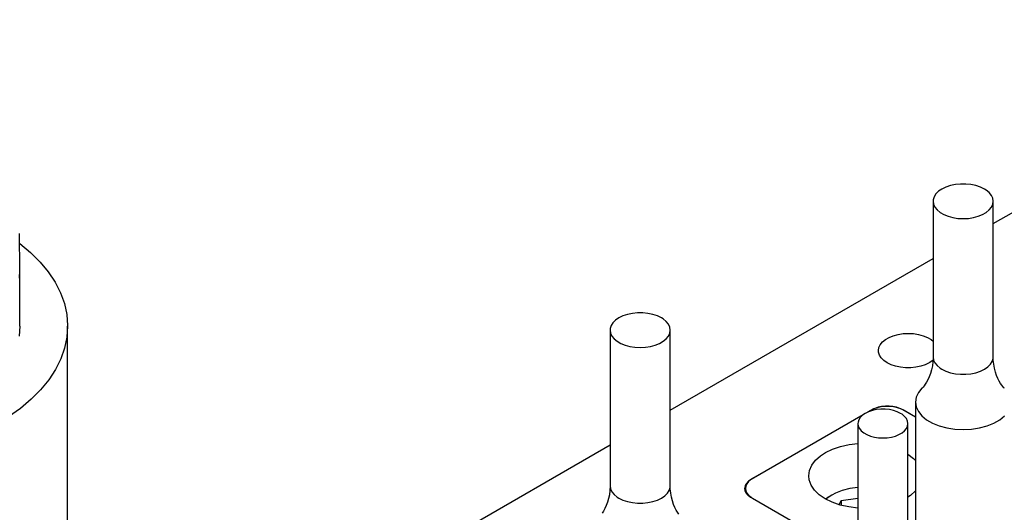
# Model space of a CAD drawing. Header units: inches. Extents: x 3 to 289, y 4 to 291.
# Tile 479 of 634: x 69.7 to 74.86, y 280.63 to 283.22. Entities that reach past the tile are written whole.
import ezdxf

# ---------------------------------------------------------------- set-up
doc = ezdxf.new("R2010")
doc.units = ezdxf.units.IN
doc.header["$LTSCALE"] = 0.5
doc.header["$MEASUREMENT"] = 0
doc.layers.add('STR_INS', color=8, linetype='Continuous')

msp = doc.modelspace()

# ---------------------------------------------------------------- linework, layer by layer
at = {"layer": 'STR_INS', "color": 132, "linetype": 'Continuous'}
for p, q in [((74.8025, 282.1469), (76.655, 283.2164)), ((73.109, 281.1692), (74.4875, 281.965)), ((74.21, 281.5122), (74.2215, 281.5265)), ((74.2215, 281.5265), (74.2372, 281.5393)), ((74.2372, 281.5393), (74.2564, 281.5505)), ((74.2564, 281.5505), (74.2787, 281.5595)), ((74.2787, 281.5595), (74.3034, 281.5661)), ((74.3034, 281.5661), (74.3297, 281.5702)), ((74.3297, 281.5702), (74.3569, 281.5716)), ((74.3569, 281.5716), (74.384, 281.5702)), ((74.384, 281.5702), (74.4103, 281.5661)), ((74.4103, 281.5661), (74.435, 281.5595)), ((74.435, 281.5595), (74.4573, 281.5505)), ((74.4573, 281.5505), (74.4766, 281.5393)), ((74.4766, 281.5393), (74.4875, 281.5308)), ((74.2006, 281.4814), (74.203, 281.497)), ((74.2012, 281.4735), (74.2006, 281.4814)), ((74.2059, 281.458), (74.2012, 281.4735)), ((74.203, 281.497), (74.21, 281.5122)), ((74.2152, 281.4432), (74.2059, 281.458)), ((74.2289, 281.4296), (74.2152, 281.4432)), ((74.2464, 281.4176), (74.2289, 281.4296)), ((74.4869, 281.4314), (74.4699, 281.4191)), ((74.2672, 281.4075), (74.2464, 281.4176)), ((74.2908, 281.3996), (74.2672, 281.4075)), ((74.3164, 281.3942), (74.2908, 281.3996)), ((74.3432, 281.3915), (74.3164, 281.3942)), ((74.3705, 281.3915), (74.3432, 281.3915)), ((74.3973, 281.3942), (74.3705, 281.3915)), ((74.4229, 281.3996), (74.3973, 281.3942)), ((74.4465, 281.4075), (74.4229, 281.3996)), ((74.4673, 281.4176), (74.4465, 281.4075)), ((74.4699, 281.4191), (74.4673, 281.4176)), ((74.1659, 281.1711), (74.144, 281.1584)), ((74.1813, 281.1785), (74.1659, 281.1711)), ((74.1987, 281.1843), (74.1813, 281.1785)), ((74.2175, 281.1883), (74.1987, 281.1843)), ((74.2372, 281.1903), (74.2175, 281.1883)), ((74.2573, 281.1903), (74.2372, 281.1903)), ((74.277, 281.1883), (74.2573, 281.1903)), ((74.2959, 281.1843), (74.277, 281.1883)), ((74.3132, 281.1785), (74.2959, 281.1843)), ((74.3286, 281.1711), (74.3132, 281.1785)), ((74.395, 281.1327), (74.3286, 281.1711)), ((74.1208, 281.145), (73.5331, 280.8057)), ((69.95, 279.3453), (72.794, 280.9873)), ((73.5331, 280.8057), (73.5202, 280.7969)), ((73.4996, 280.7625), (73.4994, 280.7588)), ((73.4994, 280.7588), (73.5011, 280.7472)), ((73.5025, 280.774), (73.4996, 280.7625)), ((73.5087, 280.785), (73.5025, 280.774)), ((73.5182, 280.7952), (73.5087, 280.785)), ((73.5202, 280.7969), (73.5182, 280.7952)), ((74.051, 280.7575), (74.0112, 280.7472)), ((74.0933, 280.7635), (74.051, 280.7575)), ((73.5011, 280.7472), (73.5063, 280.7361)), ((73.5063, 280.7361), (73.5148, 280.7256)), ((73.5148, 280.7256), (73.5182, 280.7224)), ((73.5182, 280.7224), (73.5306, 280.7133)), ((73.5306, 280.7133), (73.5331, 280.7118)), ((73.5331, 280.7118), (74.0933, 280.3884)), ((73.9227, 280.7037), (73.9335, 280.7103)), ((73.9276, 280.7038), (73.9256, 280.7021)), ((73.9556, 280.723), (73.9276, 280.7038)), ((73.9556, 280.723), (73.9335, 280.7103)), ((73.975, 280.7332), (73.9556, 280.723)), ((74.0112, 280.7472), (73.975, 280.7332)), ((74.0048, 280.6946), (74.0933, 280.7083)), ((73.9948, 280.6732), (74.0048, 280.6946)), ((74.0048, 280.6946), (74.0048, 280.6703))]:
    msp.add_line(p, q, dxfattribs=at)
at = {"layer": 'STR_INS', "color": 6, "linetype": 'Continuous'}
for p, q in [((74.6042, 282.352), (74.5784, 282.3466)), ((74.6313, 282.3548), (74.6042, 282.352)), ((74.6587, 282.3548), (74.6313, 282.3548)), ((74.6858, 282.352), (74.6587, 282.3548)), ((74.7116, 282.3466), (74.6858, 282.352)), ((74.5023, 282.3026), (74.4929, 282.2877)), ((74.516, 282.3164), (74.5023, 282.3026)), ((74.5336, 282.3285), (74.516, 282.3164)), ((74.5547, 282.3387), (74.5336, 282.3285)), ((74.5784, 282.3466), (74.5547, 282.3387)), ((74.7353, 282.3387), (74.7116, 282.3466)), ((74.7564, 282.3285), (74.7353, 282.3387)), ((74.7657, 282.3226), (74.7564, 282.3285)), ((74.7814, 282.3097), (74.7657, 282.3226)), ((74.793, 282.2953), (74.7814, 282.3097)), ((74.4881, 282.2721), (74.4875, 282.2642)), ((74.4875, 282.2642), (74.4875, 281.4477)), ((74.4875, 282.2642), (74.4899, 282.2484)), ((74.4929, 282.2877), (74.4881, 282.2721)), ((74.4899, 282.2484), (74.497, 282.2331)), ((74.8001, 282.28), (74.793, 282.2953)), ((74.793, 282.2331), (74.8001, 282.2484)), ((74.8025, 282.2642), (74.8001, 282.28)), ((74.8001, 282.2484), (74.8025, 282.2642)), ((74.8025, 281.4477), (74.8025, 282.2642)), ((74.497, 282.2331), (74.5086, 282.2187)), ((74.5086, 282.2187), (74.5244, 282.2057)), ((74.5244, 282.2057), (74.5438, 282.1945)), ((74.5438, 282.1945), (74.5663, 282.1854)), ((74.7238, 282.1854), (74.7462, 282.1945)), ((74.7462, 282.1945), (74.7657, 282.2057)), ((74.7657, 282.2057), (74.7814, 282.2187)), ((74.7814, 282.2187), (74.793, 282.2331)), ((74.5663, 282.1854), (74.5911, 282.1787)), ((74.5911, 282.1787), (74.6177, 282.1746)), ((74.6177, 282.1746), (74.645, 282.1733)), ((74.645, 282.1733), (74.6724, 282.1746)), ((74.6724, 282.1746), (74.6989, 282.1787)), ((74.6989, 282.1787), (74.7238, 282.1854)), ((72.9378, 281.6791), (72.9107, 281.6764)), ((72.9652, 281.6791), (72.9378, 281.6791)), ((72.9922, 281.6764), (72.9652, 281.6791)), ((72.8087, 281.627), (72.7993, 281.6121)), ((72.8225, 281.6407), (72.8087, 281.627)), ((72.8401, 281.6528), (72.8225, 281.6407)), ((72.8611, 281.663), (72.8401, 281.6528)), ((72.8849, 281.671), (72.8611, 281.663)), ((72.9107, 281.6764), (72.8849, 281.671)), ((73.018, 281.671), (72.9922, 281.6764)), ((73.0418, 281.663), (73.018, 281.671)), ((73.0629, 281.6528), (73.0418, 281.663)), ((73.0721, 281.647), (73.0629, 281.6528)), ((73.0879, 281.634), (73.0721, 281.647)), ((73.0995, 281.6197), (73.0879, 281.634)), ((72.7946, 281.5965), (72.794, 281.5886)), ((72.794, 281.5886), (72.794, 280.7721)), ((72.794, 281.5886), (72.7964, 281.5728)), ((72.7993, 281.6121), (72.7946, 281.5965)), ((73.1066, 281.6043), (73.0995, 281.6197)), ((73.109, 281.5886), (73.1066, 281.6043)), ((73.1066, 281.5728), (73.109, 281.5886)), ((73.109, 280.7721), (73.109, 281.5886)), ((72.7964, 281.5728), (72.8035, 281.5574)), ((72.8035, 281.5574), (72.8151, 281.5431)), ((72.8151, 281.5431), (72.8308, 281.5301)), ((72.8308, 281.5301), (72.8502, 281.5189)), ((73.0527, 281.5189), (73.0721, 281.5301)), ((73.0721, 281.5301), (73.0879, 281.5431)), ((73.0879, 281.5431), (73.0995, 281.5574)), ((73.0995, 281.5574), (73.1066, 281.5728)), ((72.8502, 281.5189), (72.8727, 281.5098)), ((72.8727, 281.5098), (72.8976, 281.5031)), ((72.8976, 281.5031), (72.9241, 281.499)), ((72.9241, 281.499), (72.9515, 281.4976)), ((72.9515, 281.4976), (72.9788, 281.499)), ((72.9788, 281.499), (73.0054, 281.5031)), ((73.0054, 281.5031), (73.0302, 281.5098)), ((73.0302, 281.5098), (73.0527, 281.5189)), ((74.4864, 281.4231), (74.4836, 281.4013)), ((74.4875, 281.4455), (74.4864, 281.4231)), ((74.4875, 281.4477), (74.4875, 281.4455)), ((74.8029, 281.4319), (74.8025, 281.4477)), ((74.8051, 281.4098), (74.8029, 281.4319)), ((74.4793, 281.3806), (74.4737, 281.3614)), ((74.4836, 281.4013), (74.4793, 281.3806)), ((74.8088, 281.3885), (74.8051, 281.4098)), ((74.814, 281.3687), (74.8088, 281.3885)), ((74.8202, 281.3506), (74.814, 281.3687)), ((74.4602, 281.3288), (74.4531, 281.3158)), ((74.4672, 281.3441), (74.4602, 281.3288)), ((74.4737, 281.3614), (74.4672, 281.3441)), ((74.827, 281.3346), (74.8202, 281.3506)), ((74.834, 281.3208), (74.827, 281.3346)), ((74.841, 281.3092), (74.834, 281.3208)), ((74.429, 281.2838), (74.4104, 281.2611)), ((74.43, 281.2849), (74.4289, 281.2837)), ((74.4345, 281.2897), (74.43, 281.2849)), ((74.44, 281.2964), (74.4345, 281.2897)), ((74.4463, 281.305), (74.44, 281.2964)), ((74.4531, 281.3158), (74.4463, 281.305)), ((74.8475, 281.2998), (74.841, 281.3092)), ((74.8533, 281.2923), (74.8475, 281.2998)), ((74.8582, 281.2867), (74.8533, 281.2923)), ((74.8611, 281.2837), (74.8582, 281.2867)), ((74.399, 281.2368), (74.395, 281.2117)), ((74.4104, 281.2611), (74.399, 281.2368)), ((74.1689, 281.1672), (74.1491, 281.1606)), ((74.1904, 281.1717), (74.1689, 281.1672)), ((74.2129, 281.174), (74.1904, 281.1717)), ((74.2357, 281.174), (74.2129, 281.174)), ((74.2582, 281.1717), (74.2357, 281.174)), ((74.2796, 281.1672), (74.2582, 281.1717)), ((74.2994, 281.1606), (74.2796, 281.1672)), ((74.395, 281.2117), (74.395, 281.2112)), ((74.395, 281.2112), (74.395, 280.5291)), ((74.395, 281.2112), (74.3988, 281.1861)), ((74.3988, 281.1861), (74.4101, 281.1618)), ((74.4101, 281.1618), (74.4285, 281.139)), ((74.0977, 281.1182), (74.0938, 281.1052)), ((74.1055, 281.1306), (74.0977, 281.1182)), ((74.117, 281.142), (74.1055, 281.1306)), ((74.1316, 281.1521), (74.117, 281.142)), ((74.1491, 281.1606), (74.1316, 281.1521)), ((74.3169, 281.1521), (74.2994, 281.1606)), ((74.3246, 281.1473), (74.3169, 281.1521)), ((74.3377, 281.1365), (74.3246, 281.1473)), ((74.3474, 281.1245), (74.3377, 281.1365)), ((74.3533, 281.1118), (74.3474, 281.1245)), ((74.3553, 281.0987), (74.3533, 281.1118)), ((74.4285, 281.139), (74.4535, 281.1184)), ((74.4535, 281.1184), (74.4843, 281.1006)), ((74.8057, 281.1006), (74.8365, 281.1184)), ((74.8365, 281.1184), (74.8615, 281.139)), ((74.0938, 281.1052), (74.0933, 281.0987)), ((74.0933, 281.0987), (74.0933, 280.2822)), ((74.0933, 281.0987), (74.0953, 281.0855)), ((74.0953, 281.0855), (74.1012, 281.0728)), ((74.1012, 281.0728), (74.1108, 281.0608)), ((74.1108, 281.0608), (74.1239, 281.05)), ((74.3246, 281.05), (74.3377, 281.0608)), ((74.3377, 281.0608), (74.3474, 281.0728)), ((74.3474, 281.0728), (74.3533, 281.0855)), ((74.3533, 281.0855), (74.3553, 281.0987)), ((74.3553, 280.2822), (74.3553, 281.0987)), ((74.4843, 281.1006), (74.52, 281.0862)), ((74.52, 281.0862), (74.5595, 281.0755)), ((74.5595, 281.0755), (74.6016, 281.069)), ((74.6016, 281.069), (74.645, 281.0668)), ((74.645, 281.0668), (74.6884, 281.069)), ((74.6884, 281.069), (74.7305, 281.0755)), ((74.7305, 281.0755), (74.77, 281.0862)), ((74.77, 281.0862), (74.8057, 281.1006)), ((74.1239, 281.05), (74.1401, 281.0407)), ((74.1401, 281.0407), (74.1588, 281.0332)), ((74.1588, 281.0332), (74.1795, 281.0276)), ((74.1795, 281.0276), (74.2015, 281.0242)), ((74.2015, 281.0242), (74.2243, 281.023)), ((74.2243, 281.023), (74.247, 281.0242)), ((74.247, 281.0242), (74.2691, 281.0276)), ((74.2691, 281.0276), (74.2898, 281.0332)), ((74.2898, 281.0332), (74.3085, 281.0407)), ((74.3085, 281.0407), (74.3246, 281.05)), ((72.794, 280.7698), (72.7929, 280.7474)), ((72.794, 280.7721), (72.794, 280.7698)), ((73.1094, 280.7563), (73.109, 280.7721)), ((73.1116, 280.7341), (73.1094, 280.7563)), ((72.7858, 280.7049), (72.7802, 280.6858)), ((72.7901, 280.7256), (72.7858, 280.7049)), ((72.7929, 280.7474), (72.7901, 280.7256)), ((73.1153, 280.7129), (73.1116, 280.7341)), ((73.1205, 280.693), (73.1153, 280.7129)), ((72.7667, 280.6532), (72.7596, 280.6402)), ((72.7737, 280.6684), (72.7667, 280.6532)), ((72.7802, 280.6858), (72.7737, 280.6684)), ((73.1266, 280.675), (73.1205, 280.693)), ((73.1335, 280.659), (73.1266, 280.675)), ((73.1405, 280.6451), (73.1335, 280.659)), ((72.7596, 280.6402), (72.7527, 280.6294)), ((73.1475, 280.6336), (73.1405, 280.6451)), ((73.154, 280.6241), (73.1475, 280.6336))]:
    msp.add_line(p, q, dxfattribs=at)
at = {"layer": 'STR_INS', "color": 136, "linetype": 'Continuous'}
for p, q in [((69.7, 281.9034), (69.6987, 282.0961)), ((69.6976, 281.8609), (69.7, 281.9011)), ((69.7, 281.9011), (69.7, 281.9034)), ((69.7, 281.6094), (69.7, 281.9011))]:
    msp.add_line(p, q, dxfattribs=at)
at = {"layer": 'STR_INS', "color": 96, "linetype": 'Continuous'}
for p, q in [((69.6991, 282.0432), (69.7559, 281.9957)), ((69.7559, 281.9957), (69.806, 281.9457)), ((69.806, 281.9457), (69.849, 281.8936)), ((69.849, 281.8936), (69.8847, 281.8397)), ((69.8847, 281.8397), (69.9128, 281.7843)), ((69.9128, 281.7843), (69.9331, 281.7278)), ((69.9331, 281.7278), (69.9455, 281.6705)), ((69.9455, 281.6705), (69.95, 281.6128)), ((69.7, 281.6094), (69.696, 281.5578)), ((69.95, 281.6094), (69.946, 281.5517)), ((69.95, 281.6128), (69.95, 281.6094)), ((69.95, 277.9352), (69.95, 281.6094)), ((69.946, 281.5517), (69.934, 281.4944)), ((69.934, 281.4944), (69.9142, 281.4379)), ((69.9142, 281.4379), (69.8865, 281.3824)), ((69.8865, 281.3824), (69.8513, 281.3284)), ((69.8513, 281.3284), (69.8087, 281.2761)), ((69.8087, 281.2761), (69.759, 281.2261)), ((69.759, 281.2261), (69.7026, 281.1784)), ((69.7026, 281.1784), (69.6397, 281.1335))]:
    msp.add_line(p, q, dxfattribs=at)
at = {"layer": 'STR_INS', "color": 4, "linetype": 'Continuous'}
for p, q in [((74.4875, 281.4477), (74.4899, 281.4319)), ((74.4899, 281.4319), (74.497, 281.4166)), ((74.7877, 281.4093), (74.7971, 281.4242)), ((74.7971, 281.4242), (74.8019, 281.4398)), ((74.8019, 281.4398), (74.8025, 281.4477)), ((74.497, 281.4166), (74.5086, 281.4023)), ((74.5086, 281.4023), (74.5244, 281.3893)), ((74.5244, 281.3893), (74.5336, 281.3834)), ((74.5336, 281.3834), (74.5547, 281.3732)), ((74.5547, 281.3732), (74.5784, 281.3653)), ((74.7116, 281.3653), (74.7353, 281.3732)), ((74.7353, 281.3732), (74.7564, 281.3834)), ((74.7564, 281.3834), (74.774, 281.3956)), ((74.774, 281.3956), (74.7877, 281.4093)), ((74.5784, 281.3653), (74.6042, 281.3599)), ((74.6042, 281.3599), (74.6313, 281.3571)), ((74.6313, 281.3571), (74.6587, 281.3571)), ((74.6587, 281.3571), (74.6858, 281.3599)), ((74.6858, 281.3599), (74.7116, 281.3653)), ((74.1659, 281.1711), (74.1659, 281.1708)), ((74.3286, 281.1711), (74.3286, 281.1708)), ((73.5331, 280.8057), (73.5331, 280.8054)), ((72.794, 280.7721), (72.7964, 280.7563)), ((72.7964, 280.7563), (72.8035, 280.741)), ((73.1036, 280.7485), (73.1084, 280.7641)), ((73.1084, 280.7641), (73.109, 280.7721)), ((72.8035, 280.741), (72.8151, 280.7266)), ((72.8151, 280.7266), (72.8308, 280.7136)), ((72.8308, 280.7136), (72.8401, 280.7078)), ((72.8401, 280.7078), (72.8611, 280.6976)), ((72.8611, 280.6976), (72.8849, 280.6897)), ((73.018, 280.6897), (73.0418, 280.6976)), ((73.0418, 280.6976), (73.0629, 280.7078)), ((73.0629, 280.7078), (73.0805, 280.7199)), ((73.0805, 280.7199), (73.0942, 280.7336)), ((73.0942, 280.7336), (73.1036, 280.7485)), ((72.8849, 280.6897), (72.9107, 280.6842)), ((72.9107, 280.6842), (72.9378, 280.6815)), ((72.9378, 280.6815), (72.9652, 280.6815)), ((72.9652, 280.6815), (72.9922, 280.6842)), ((72.9922, 280.6842), (73.018, 280.6897))]:
    msp.add_line(p, q, dxfattribs=at)
at = {"layer": 'STR_INS', "color": 9, "linetype": 'Continuous'}
for p, q in [((74.1589, 281.167), (74.144, 281.1584)), ((74.1756, 281.1751), (74.1589, 281.167)), ((74.1944, 281.1814), (74.1756, 281.1751)), ((74.2149, 281.1857), (74.1944, 281.1814)), ((74.2364, 281.1879), (74.2149, 281.1857)), ((74.2581, 281.1879), (74.2364, 281.1879)), ((74.2796, 281.1857), (74.2581, 281.1879)), ((74.3001, 281.1814), (74.2796, 281.1857)), ((74.319, 281.1751), (74.3001, 281.1814)), ((74.3356, 281.167), (74.319, 281.1751)), ((74.395, 281.1327), (74.3356, 281.167)), ((74.1208, 281.145), (73.5401, 280.8098)), ((73.9224, 280.9463), (73.9596, 280.9645)), ((73.9596, 280.9645), (74.0014, 280.9789)), ((74.0014, 280.9789), (74.0467, 280.9892)), ((74.0467, 280.9892), (74.0933, 280.995)), ((73.8513, 280.8804), (73.8708, 280.9062)), ((73.8708, 280.9062), (73.8972, 280.9298)), ((73.8972, 280.9298), (73.9224, 280.9463)), ((74.3553, 280.9383), (74.3843, 280.9157)), ((74.3843, 280.9157), (74.395, 280.905)), ((73.8355, 280.8251), (73.8395, 280.8531)), ((73.8395, 280.8531), (73.8513, 280.8804)), ((73.5348, 280.8065), (73.5219, 280.7964)), ((73.5401, 280.8098), (73.5348, 280.8065)), ((73.8378, 280.8037), (73.8355, 280.8251)), ((73.8478, 280.7762), (73.8378, 280.8037)), ((73.5054, 280.7713), (73.5035, 280.7588)), ((73.5035, 280.7588), (73.5035, 280.7411)), ((73.5035, 280.7588), (73.5054, 280.7462)), ((73.5111, 280.7835), (73.5054, 280.7713)), ((73.5203, 280.7949), (73.5111, 280.7835)), ((73.5219, 280.7964), (73.5203, 280.7949)), ((73.8655, 280.75), (73.8478, 280.7762)), ((73.8903, 280.7258), (73.8655, 280.75)), ((73.5054, 280.7462), (73.5111, 280.7341)), ((73.5111, 280.7341), (73.5203, 280.7227)), ((73.5203, 280.7227), (73.5328, 280.7124)), ((73.5328, 280.7124), (73.5348, 280.711)), ((73.5348, 280.711), (73.5401, 280.7077)), ((73.5401, 280.7077), (74.0933, 280.3884)), ((73.9217, 280.7043), (73.8903, 280.7258)), ((73.9587, 280.6861), (73.9217, 280.7043)), ((74.3688, 280.7215), (74.3553, 280.7119)), ((74.395, 280.7452), (74.3688, 280.7215)), ((74.0004, 280.6716), (73.9587, 280.6861)), ((74.0457, 280.6612), (74.0004, 280.6716)), ((74.0933, 280.6552), (74.0457, 280.6612))]:
    msp.add_line(p, q, dxfattribs=at)

doc.saveas('drawing.dxf')
